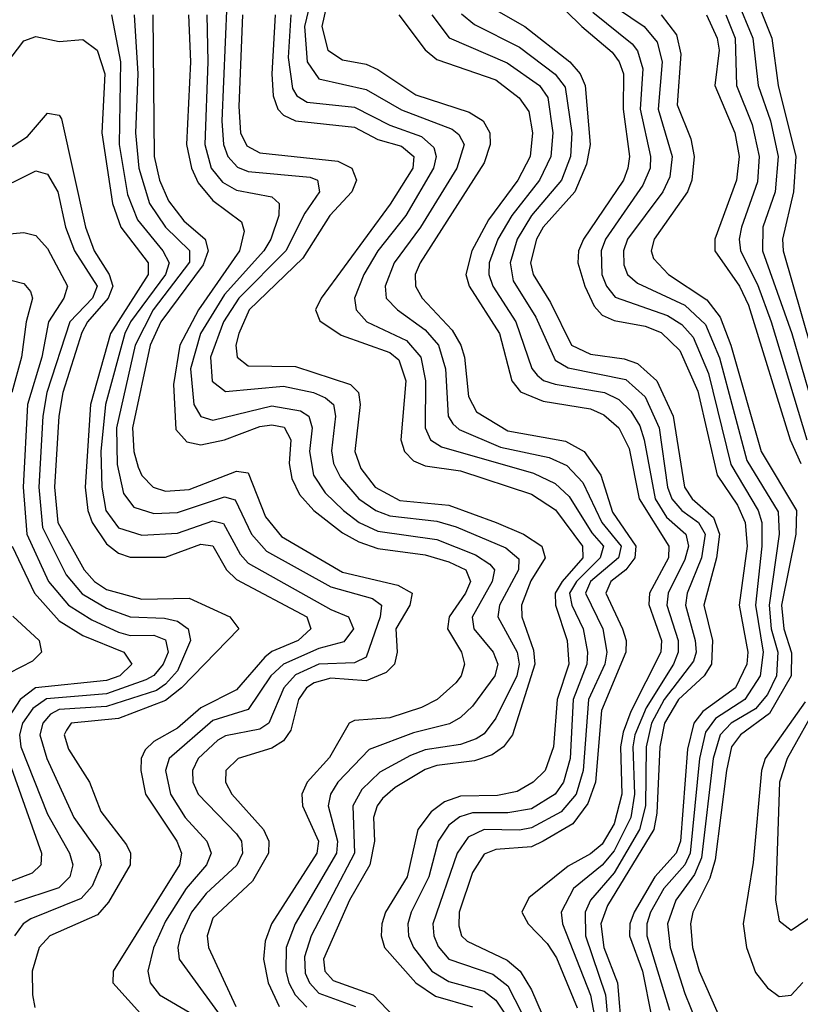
# Model space of a CAD drawing. Header units: inches. Extents: x 501365 to 657855, y 482276 to 547543.
# Tile 684 of 957: x 591343 to 592666, y 534874 to 536542. Entities that reach past the tile are written whole.
import ezdxf

# ---------------------------------------------------------------- set-up
doc = ezdxf.new("R2010")
doc.units = ezdxf.units.IN
doc.header["$MEASUREMENT"] = 0
doc.layers.add('A5593', color=7, linetype='Continuous')

msp = doc.modelspace()

# ---------------------------------------------------------------- linework, layer by layer
at = {"layer": 'A5593', "color": 5}
for points, elevation in [([(592214.2, 536610), (592295.3, 536530), (592346.7, 536486.7), (592359, 536470), (592366.1, 536450), (592365.4, 536390), (592376.1, 536310), (592373.7, 536290), (592365.8, 536270), (592298.4, 536170), (592289.8, 536150), (592288.8, 536130), (592300.3, 536090), (592316.4, 536056.4), (592330, 536041.2), (592350, 536032), (592402.6, 536022.6), (592430, 536012), (592461.5, 535981.5), (592492.2, 535912.2), (592524.6, 535770), (592559.5, 535719.5), (592572.2, 535690), (592575.6, 535650), (592561.9, 535550), (592576.6, 535470), (592575.1, 535450), (592555.6, 535410), (592500.8, 535370), (592485.2, 535350), (592474.3, 535305.7), (592462.6, 535150), (592455.3, 535130), (592418.9, 535090), (592384.2, 535030), (592376.7, 535010), (592376.2, 534990), (592398.5, 534930), (592413.3, 534853.3)], 4120), ([(592585.8, 536590), (592617.7, 536510), (592628.4, 536430), (592657.9, 536310), (592654, 536250), (592635.3, 536170), (592636.8, 536150), (592699.7, 535930)], 4280), ([(592335.2, 536575.2), (592400.9, 536530), (592423.3, 536503.3), (592431.8, 536470), (592424.9, 536390), (592448.7, 536310), (592444.8, 536275.2), (592433, 536250), (592372.7, 536170), (592366.1, 536150), (592366.5, 536126.5), (592372.8, 536110), (592390, 536095.1), (592470, 536058), (592505.3, 536025.3), (592528.6, 535968.6), (592575.1, 535795.1), (592627.9, 535707.9), (592630, 535670), (592612.7, 535550), (592616.3, 535510), (592627.6, 535470), (592625.1, 535430), (592610, 535398.6), (592590, 535374.1), (592548.7, 535350), (592529.8, 535330), (592517.8, 535290), (592498.3, 535121.7), (592486.4, 535093.6), (592454.6, 535050), (592440.7, 535010), (592444.9, 534970), (592470, 534892.3), (592527.4, 534750)], 4160), ([(592557.3, 536577.3), (592585.4, 536510), (592594.4, 536430), (592615, 536370), (592628, 536310), (592623.3, 536250), (592602.4, 536190), (592601.6, 536150), (592651.4, 536010), (592700.6, 535840.6)], 4260), ([(591694, 536570), (591685.2, 536370), (591688.1, 536330), (591695.5, 536310), (591711.9, 536291.9), (591730, 536284.5), (591835, 536275), (591847.3, 536270), (591850.7, 536250), (591826.3, 536213.7), (591794, 536150), (591714, 536070), (591688.5, 536030), (591666.2, 535970), (591669.1, 535929.1), (591691.6, 535911.6), (591790, 535921), (591840.8, 535910), (591861.2, 535901.2), (591874.4, 535890), (591878.2, 535870), (591871.5, 535811.5), (591874.8, 535790), (591886.3, 535766.2), (591917.5, 535730), (591946.5, 535710), (591970, 535701), (592050, 535692.2), (592082.7, 535682.7), (592166.9, 535646.9), (592188.5, 535628.5), (592188.1, 535610), (592155.7, 535550), (592153.1, 535530), (592186.1, 535470), (592189.4, 535450), (592185.1, 535430), (592150, 535358.4), (592130, 535331.9), (592116.6, 535323.4), (592090, 535314.1), (592030, 535304.7), (592004.9, 535295.1), (591952.9, 535267.1), (591922.5, 535237.5), (591907.2, 535210), (591910.4, 535129.6), (591836.9, 534990), (591825.6, 534954.4), (591826.7, 534926.7), (591833.9, 534910), (591850, 534892.8), (591911.7, 534870)], 3860), ([(591835, 536570), (591825.6, 536530), (591830, 536470), (591850, 536441.6), (591930, 536423.4), (591990, 536388.8), (592075.9, 536355.9), (592087.3, 536347.3), (592096.2, 536330), (592083.9, 536290), (592022, 536190), (591977.4, 536130), (591962, 536090), (591964.1, 536070), (591982.9, 536050), (592030, 536016.4), (592052.4, 535990), (592064.2, 535950), (592069.2, 535870), (592076.9, 535856.9), (592087.4, 535847.4), (592157.4, 535817.4), (592240.1, 535800.1), (592270, 535786.3), (592297.4, 535757.4), (592329.3, 535690), (592362.3, 535650), (592357.7, 535630), (592310.3, 535590), (592301.5, 535570), (592331, 535510), (592337.8, 535470), (592334.2, 535450), (592307, 535390), (592298, 535270), (592285.6, 535230), (592260.3, 535199.7), (592210, 535172.7), (592190, 535168.7), (592130, 535169.8), (592103, 535157), (592084, 535130), (592043.2, 535010), (592044.5, 534990), (592051.8, 534971.8), (592070, 534950.3), (592144.8, 534924.8), (592170, 534905.2), (592229.4, 534789.4)], 3960), ([(591863.8, 536570), (591854.9, 536530), (591865.3, 536490), (591890, 536473.6), (591930, 536466.4), (591950, 536457.1), (592014.2, 536414.2), (592104.7, 536384.7), (592128.1, 536370), (592139.8, 536350), (592140.3, 536330), (592130, 536299.1), (592021.4, 536130), (592013.3, 536110), (592013.6, 536090), (592024.9, 536070), (592075.6, 536015.6), (592090.5, 535990.5), (592096.7, 535970), (592103.5, 535903.5), (592117.2, 535877.2), (592170, 535845), (592267.6, 535827.6), (592299.2, 535810), (592327.5, 535770), (592347.6, 535707.6), (592387, 535650), (592385.3, 535630), (592370.1, 535609.9), (592344.4, 535590), (592336.1, 535570), (592364.2, 535510), (592370.7, 535490), (592370.2, 535470), (592328.7, 535371.3), (592318.5, 535250), (592305.8, 535214.2), (592280.4, 535179.6), (592229.9, 535149.9), (592210, 535140.6), (592150, 535136.2), (592130, 535128.1), (592110, 535097.3), (592087.5, 535030), (592086.8, 535006.8), (592091.8, 534990), (592100.9, 534980.9), (592168.8, 534948.8), (592191, 534930), (592210, 534898.6), (592256.8, 534790)], 3980), ([(592142.5, 536562.5), (592198.9, 536530), (592275.1, 536470), (592292.7, 536450), (592301, 536430), (592309.6, 536330), (592303.4, 536296.6), (592283.6, 536250), (592230.2, 536190), (592218.6, 536170), (592208.6, 536130), (592213.1, 536110), (592242.4, 536062.4), (592277.8, 535990), (592310, 535975), (592367.1, 535967.1), (592390, 535959.4), (592422.3, 535930), (592450.2, 535870), (592469.4, 535750), (592482.2, 535730), (592518.4, 535698.4), (592528.8, 535670), (592523.4, 535630), (592502.3, 535550), (592516.9, 535490), (592515.2, 535450), (592502.7, 535430), (592459.5, 535390), (592435.7, 535350), (592427.9, 535310), (592422.4, 535197.6), (592417.3, 535170), (592338.9, 535041.1), (592327.4, 535010), (592332.5, 534970), (592356, 534910), (592363.3, 534823.4)], 4080), ([(591498.7, 536550), (591513.5, 536470), (591511.2, 536330), (591525.5, 536245.5), (591542.5, 536202.5), (591585.6, 536150), (591596.3, 536130), (591590, 536110), (591530.9, 536030), (591521, 536010), (591488.3, 535890), (591480.5, 535810), (591482, 535750), (591488.7, 535710), (591510, 535680.7), (591550, 535668.3), (591610, 535672.1), (591670, 535693), (591688.2, 535688.2), (591716.4, 535636.4), (591730, 535621.3), (591870, 535542.3), (591899.8, 535530), (591908.3, 535510), (591892, 535488), (591850, 535476.4), (591789.9, 535450.1), (591768.4, 535430), (591730, 535373.2), (591670, 535354.8), (591596.1, 535290), (591590, 535270), (591598.2, 535230), (591623.4, 535190), (591660.2, 535150), (591667.4, 535130), (591659.3, 535110), (591625.2, 535070), (591590, 535014.9), (591569.7, 534969.7), (591559.8, 534930), (591563.9, 534910), (591579.5, 534890), (591636.7, 534856.7)], 3740), ([(591536.9, 536550), (591543.2, 536450), (591539.2, 536350), (591544.9, 536290), (591562.6, 536230), (591589.9, 536189.9), (591630.6, 536150.6), (591630.7, 536130.7), (591568.9, 536050), (591538.7, 535990), (591507, 535850), (591507.9, 535787.9), (591518.9, 535738.9), (591536, 535716), (591570, 535705.1), (591610, 535706.9), (591690, 535733.5), (591708.2, 535728.2), (591735.8, 535670), (591761.3, 535641.4), (591870, 535580.9), (591940.9, 535560.9), (591956.1, 535550), (591953.9, 535530), (591930, 535461.7), (591910, 535452.1), (591850, 535450.2), (591810, 535431.7), (591790.2, 535410), (591764.8, 535350), (591750, 535339.6), (591691.6, 535328.4), (591678.7, 535321.3), (591645.5, 535290), (591635.6, 535270), (591636, 535250), (591645.4, 535230), (591710, 535162.5), (591718.5, 535150), (591720.4, 535130), (591710.6, 535109.4), (591658.7, 535061.3), (591634.2, 535030), (591615.1, 534990), (591611, 534970), (591613.3, 534950), (591700.8, 534830)], 3760), ([(591568.3, 536550), (591570.6, 536310), (591579.6, 536270), (591594.9, 536234.9), (591620.8, 536200.8), (591657.2, 536170), (591662.4, 536150), (591653.5, 536126.5), (591581.9, 536030), (591563.9, 535990), (591534.1, 535850), (591536, 535810), (591543.4, 535783.4), (591550, 535769.7), (591569.3, 535750), (591590, 535742.7), (591630, 535745.7), (591710, 535776.9), (591730, 535774), (591759.4, 535699.4), (591786.4, 535666.4), (591890, 535605.9), (591983.8, 535583.8), (592008.1, 535570), (592004.1, 535550), (591980.3, 535510), (591982.8, 535470), (591977.9, 535450), (591963.9, 535436.1), (591930, 535421.6), (591870, 535426.4), (591841.8, 535418.2), (591829, 535410), (591815.4, 535390), (591802.1, 535337.9), (591790, 535320.3), (591770, 535307.5), (591713, 535290), (591692.2, 535270), (591691.5, 535250), (591702.1, 535230), (591755.9, 535170), (591765, 535150), (591764.6, 535130), (591737.4, 535082.6), (591670, 535019.5), (591660.3, 534990), (591663, 534970), (591709.3, 534870)], 3780), ([(591628.8, 536550), (591632.4, 536470), (591625.7, 536330), (591633.9, 536290), (591645.4, 536265.4), (591670, 536235.3), (591719, 536199), (591723.4, 536183.4), (591715.6, 536150), (591645.7, 536050), (591614.4, 535990), (591603.5, 535923.5), (591607.2, 535847.2), (591626.3, 535826.3), (591650, 535821.7), (591690, 535830.2), (591750, 535852.3), (591770, 535855.1), (591791.1, 535851.1), (591802.5, 535830), (591799.4, 535790), (591804.3, 535764.3), (591817.1, 535737.1), (591841.2, 535710), (591890, 535672.4), (591917.4, 535657.4), (591950, 535645.7), (592030, 535634.9), (592070, 535623.4), (592098.8, 535610), (592106.6, 535590), (592098.6, 535570), (592070.6, 535530), (592067.7, 535510), (592091.7, 535470), (592096.7, 535450), (592090.9, 535430), (592081.8, 535418.2), (592050.1, 535390), (592023.5, 535376.5), (591970, 535359.2), (591910, 535354.3), (591901.4, 535350), (591868.1, 535291.9), (591829.8, 535250), (591821, 535230), (591822.2, 535210), (591849.1, 535150), (591846.4, 535130), (591769.6, 535010), (591759.1, 534980.9), (591756.2, 534950), (591763.8, 534910), (591782.6, 534870)], 3820), ([(591660, 536550), (591661.8, 536470), (591656.5, 536330), (591667.6, 536290), (591686.3, 536266.3), (591710, 536252.6), (591770, 536241.4), (591782.8, 536230), (591782.1, 536210), (591768.5, 536170), (591756.3, 536150), (591690, 536076.2), (591649.1, 536010), (591632.2, 535950), (591638, 535890), (591649.6, 535869.5), (591670, 535863), (591770, 535887.5), (591818.8, 535878.8), (591832.8, 535870), (591838.7, 535850), (591833.9, 535810), (591840.7, 535770), (591860.4, 535740.4), (591891.3, 535710), (591918.2, 535690), (591950, 535675.5), (592050, 535661.2), (592115.4, 535635.4), (592139.6, 535619.6), (592147.3, 535610), (592143.6, 535590), (592109.7, 535529.7), (592112.3, 535510), (592145.1, 535470), (592153, 535450), (592147.8, 535430), (592110, 535378.6), (592090, 535359.5), (592071.1, 535348.9), (592010, 535333.7), (591934.8, 535305.2), (591882.2, 535250), (591869.8, 535230), (591865.8, 535210), (591881.6, 535150), (591879.9, 535130), (591809.8, 535010), (591794.3, 534970), (591793.8, 534930), (591799.1, 534910), (591809.6, 534889.6), (591829.2, 534869.2)], 3840), ([(591720.2, 536550), (591714.3, 536394.3), (591717.2, 536350), (591727.8, 536327.8), (591750, 536316.1), (591882, 536302), (591905.6, 536290), (591913.4, 536270), (591905.7, 536250), (591868.4, 536210), (591822.5, 536137.5), (591731.9, 536050), (591714.2, 536010), (591709.4, 535990), (591711.4, 535970), (591730, 535955.1), (591810, 535954.3), (591903.6, 535923.6), (591917.2, 535910), (591919.6, 535890), (591910.6, 535810), (591921.1, 535781.1), (591945.5, 535750), (591987.2, 535727.2), (592070, 535719.4), (592150.1, 535690), (592196.5, 535670), (592227.8, 535650), (592233.5, 535630), (592209, 535591), (592193, 535550), (592193.8, 535530), (592213.5, 535473.5), (592215.8, 535450), (592177.8, 535330), (592162.8, 535310), (592143.4, 535296.6), (592113.8, 535286.2), (592050, 535278.2), (592030, 535271.3), (591979.2, 535240.8), (591957.8, 535222.2), (591948.4, 535210), (591942.4, 535190), (591943.9, 535150), (591936.1, 535110), (591901.5, 535050), (591857.6, 534950), (591859.8, 534930), (591874.3, 534914.3), (591941.7, 534890), (591990, 534839.7)], 3880), ([(591775.7, 536550), (591770, 536450), (591772.5, 536412.5), (591780.3, 536390), (591790, 536379.6), (591810.3, 536370.3), (591910, 536359.3), (591950, 536338.4), (591990, 536327.2), (592011, 536310), (592009.1, 536290), (591970.7, 536229.3), (591853.9, 536070), (591844.4, 536050), (591851.5, 536031.5), (591887.4, 536007.4), (591970, 535978.1), (591985.6, 535965.6), (591997.4, 535930), (591988.6, 535830), (591995.2, 535810), (592010, 535794.6), (592030, 535785.9), (592090, 535777.4), (592210, 535738), (592251.1, 535711.1), (592296.5, 535650), (592297.4, 535630), (592261.9, 535590), (592250.4, 535570), (592251, 535550), (592270.4, 535490), (592273.4, 535450), (592253.6, 535390), (592247.3, 535310), (592233.5, 535270), (592213.1, 535250), (592185.7, 535234.3), (592152.3, 535227.7), (592090, 535226.4), (592063, 535217), (592039.9, 535200.1), (592017.7, 535170), (591999.5, 535090), (591963, 535030), (591956.6, 535010), (591955.2, 534990), (591960.8, 534970), (592014.1, 534910), (592047.6, 534887.6), (592110, 534869.7)], 3920), ([(591802.3, 536550), (591797.7, 536477.7), (591805.3, 536425.3), (591812.6, 536412.6), (591830, 536402.1), (591910, 536393.4), (591970, 536363.1), (592023.5, 536343.5), (592044.9, 536324.9), (592048.7, 536310), (592044, 536290), (591997, 536210), (591949.8, 536150), (591926.3, 536110), (591910, 536070), (591912.8, 536050), (591931.4, 536030), (591998.3, 535998.3), (592022.7, 535970), (592030.4, 535930), (592030, 535850), (592039, 535830), (592057.9, 535817.9), (592213.3, 535773.3), (592250, 535756.1), (592274, 535734), (592312.6, 535672.6), (592332.3, 535650), (592326.4, 535630), (592286.4, 535590), (592274.7, 535570), (592278.5, 535550), (592298, 535510), (592305, 535470), (592303.7, 535450), (592280.8, 535390), (592275.5, 535290), (592264.3, 535250), (592250, 535229.8), (592210, 535205), (592170, 535197.9), (592110, 535197.9), (592088.7, 535191.4), (592070, 535177.5), (592052.1, 535150), (592036.3, 535090), (592006.2, 535030), (592000.6, 535010), (592001.8, 534990), (592010.3, 534970), (592041.3, 534930), (592070, 534912.7), (592130, 534895.9), (592150, 534880.6), (592170, 534850.1)], 3940), ([(591985.5, 536550), (592030, 536490.7), (592050, 536474.4), (592150, 536439.9), (592189.1, 536409.1), (592205.9, 536385.9), (592211.6, 536350), (592208.1, 536310), (592187.1, 536270), (592137.3, 536202.7), (592109.1, 536150), (592099.1, 536110), (592104.4, 536090), (592155.9, 536010), (592177.1, 535930), (592191.5, 535911.5), (592230, 535895.7), (592310, 535882.7), (592332.5, 535872.5), (592358, 535850), (592375.4, 535815.4), (592392.9, 535730), (592443, 535650), (592442.4, 535630), (592410.3, 535570), (592408.9, 535551.1), (592430.3, 535490), (592429.6, 535470), (592378.4, 535370), (592365.3, 535334.7), (592361.1, 535310), (592363.3, 535230), (592350, 535179.6), (592330, 535145), (592310, 535128.4), (592272.3, 535107.7), (592205.6, 535054.4), (592193.8, 535030), (592204.8, 535010), (592237, 534977), (592252.4, 534952.4), (592287.7, 534867.7)], 4020), ([(592041, 536550), (592070.7, 536510.7), (592168.7, 536468.7), (592223.7, 536430), (592237.9, 536410), (592246.2, 536350), (592242.7, 536310), (592223.9, 536270), (592176.9, 536210), (592153.1, 536170), (592138.5, 536130), (592138, 536110), (592144.6, 536090), (592183.4, 536030), (592210.5, 535950.5), (592219.6, 535939.6), (592230.5, 535930.5), (592250, 535924), (592334, 535910), (592358.1, 535898.1), (592378.7, 535878.7), (592393.8, 535853.8), (592401.3, 535830), (592419.9, 535730), (592439.2, 535699.2), (592471.5, 535670), (592476.2, 535650), (592470, 535627), (592441.5, 535570), (592439.3, 535550), (592458.9, 535490), (592458.8, 535470), (592451, 535450), (592404.3, 535375.7), (592385.5, 535330), (592382.1, 535310), (592384.7, 535230), (592378.6, 535190), (592350, 535133.9), (592330, 535109.6), (592281.4, 535070), (592260.5, 535030), (592262.7, 535010), (592310, 534889.2), (592321.3, 534830)], 4040), ([(592091.7, 536551.7), (592113.5, 536533.5), (592190, 536495.3), (592250, 536449.4), (592267.2, 536427.2), (592278.6, 536350), (592276.1, 536310), (592260.8, 536270), (592210.2, 536209.8), (592186.1, 536170), (592174.1, 536130), (592179.3, 536099.3), (592217.5, 536037.5), (592250, 535964.9), (592272.1, 535952.1), (592370, 535932.2), (592402.6, 535902.6), (592426.4, 535850), (592440.8, 535750), (592448.1, 535730), (592464.7, 535710), (592493, 535690), (592504.2, 535670), (592498, 535630), (592474.2, 535570), (592471, 535550), (592487.7, 535490), (592489.1, 535470), (592484.7, 535455.3), (592435.1, 535390), (592413.7, 535350), (592404.5, 535310), (592403.2, 535210), (592393.1, 535170), (592350, 535096.5), (592310, 535050), (592301, 535030), (592301.8, 534990), (592335.5, 534890), (592346.4, 534770)], 4060), ([(592314.1, 536554.1), (592380.7, 536500.7), (592390, 536488.7), (592398.6, 536458.6), (592394.5, 536390), (592412.1, 536310), (592411, 536290), (592398.7, 536261.3), (592335.7, 536170), (592328.2, 536150), (592329.1, 536110), (592337.1, 536090), (592351.7, 536071.7), (592440.7, 536040.7), (592465, 536025.1), (592483.9, 536003.9), (592510, 535942.5), (592548, 535788), (592594.2, 535710), (592600.6, 535690), (592600.5, 535650), (592589.5, 535550), (592602.9, 535470), (592597.8, 535430), (592571.5, 535390), (592522.1, 535357.9), (592505.3, 535334.7), (592494.7, 535290), (592479.2, 535130), (592469.8, 535110.2), (592434.5, 535070), (592411.9, 535030), (592405.5, 535010), (592405.5, 534990), (592443.9, 534863.9)], 4140), ([(592429.9, 536549.9), (592455.9, 536515.9), (592463.3, 536483.3), (592457.3, 536397.3), (592479.9, 536339.9), (592485.6, 536310), (592481.8, 536270), (592474.3, 536250), (592418, 536170), (592413.1, 536150), (592416.8, 536136.8), (592442.4, 536110), (592507.2, 536067.2), (592530, 536037.7), (592548.1, 535990), (592599.1, 535810), (592659.2, 535710), (592658.4, 535670), (592634, 535550), (592637.9, 535510), (592650.8, 535469.2), (592650.4, 535430), (592613.6, 535366.4), (592564.2, 535330), (592549.2, 535310), (592540.4, 535270), (592521.7, 535118.3), (592512.6, 535087.4), (592483.8, 535030), (592479.5, 535010), (592482.8, 534970), (592494.4, 534930), (592565, 534770)], 4180), ([(592506.8, 536550), (592525, 536510), (592528, 536490), (592521.1, 536430), (592554.6, 536350), (592561.9, 536310), (592557.8, 536270), (592520.6, 536170), (592521, 536150), (592562.6, 536090), (592578, 536058), (592648.6, 535830), (592666.5, 535790)], 4220), ([(592539.3, 536550), (592555.3, 536510), (592557.7, 536430), (592584.2, 536364.2), (592596, 536310), (592593.2, 536266.8), (592565.9, 536190), (592562.1, 536170), (592564.4, 536150), (592592.9, 536092.9), (592616.4, 536030), (592676.6, 535830)], 4240), ([(591308.3, 536451.7), (591350, 536505.7), (591370, 536513.3), (591410, 536504.6), (591450, 536508.3), (591473.9, 536490), (591487.4, 536450), (591481.8, 536350), (591500.2, 536230), (591514.3, 536190), (591560.4, 536130), (591560.5, 536110), (591496.8, 536010), (591462.8, 535890), (591454, 535750), (591458.3, 535710), (591465.6, 535690), (591490, 535653.7), (591510, 535637.9), (591530, 535631.2), (591590, 535631.3), (591650, 535653.1), (591670, 535650.3), (591693.4, 535610), (591710, 535593.2), (591829.7, 535530), (591836.4, 535510), (591814.6, 535490), (591770, 535471.2), (591758.1, 535461.9), (591710, 535406.5), (591650, 535375.8), (591610, 535341.4), (591570, 535319), (591555.2, 535304.8), (591548.8, 535290), (591548.2, 535270), (591555.9, 535230), (591609.4, 535150), (591617.2, 535130), (591613.8, 535110), (591501.2, 534930), (591500.7, 534910), (591552.6, 534852.6)], 3720), ([(591330, 536327), (591356, 536344), (591390, 536383), (591410, 536379.9), (591413.9, 536373.9), (591454.2, 536190), (591469.1, 536150), (591494.6, 536110), (591500.9, 536090), (591492.6, 536070), (591457.6, 536030), (591448.3, 536011.7), (591415.8, 535910), (591409, 535870), (591401.9, 535750), (591407.6, 535690), (591451.9, 535610), (591469.7, 535589.7), (591490, 535576.6), (591550, 535560.1), (591630, 535561.8), (591699.2, 535530), (591714.2, 535510), (591617.3, 535410), (591590, 535388.6), (591510, 535357.9), (591430.2, 535350), (591422, 535338), (591418.2, 535330), (591425.8, 535305.8), (591461.3, 535250), (591480.3, 535200.3), (591523.9, 535143.9), (591530.9, 535130), (591530, 535110), (591493.1, 535046.9), (591474.7, 535025.3), (591393.9, 534990), (591376.1, 534970), (591364, 534930), (591364.4, 534890), (591368.4, 534868.4)], 3680), ([(591290, 536246.1), (591370, 536285.6), (591390, 536280.1), (591407.7, 536250), (591420.2, 536190), (591435.5, 536150), (591474.4, 536090), (591466.4, 536070), (591427.9, 536030), (591388.6, 535910), (591382.2, 535870), (591375.4, 535750), (591381.5, 535681.5), (591421.4, 535601.4), (591448.9, 535568.9), (591490, 535544.9), (591530, 535529.9), (591588, 535528), (591610, 535523), (591628.3, 535510), (591632.1, 535490), (591610, 535438.4), (591590, 535415.8), (591574.4, 535405.6), (591490, 535378.5), (591410, 535373.4), (591394.9, 535365.1), (591381.9, 535350), (591377.2, 535330), (591388.9, 535290), (591434.6, 535190), (591477.3, 535130), (591480.9, 535110), (591465.9, 535074.1), (591447.2, 535052.8), (591361.7, 535018.3), (591348.5, 535010), (591334, 534990)], 3660), ([(591270, 536173.7), (591350, 536181), (591370, 536176.1), (591390, 536154.2), (591423.6, 536090), (591417.9, 536070), (591391.5, 536030), (591380.3, 535970), (591355.8, 535890), (591348.8, 535750), (591355.2, 535670), (591391.5, 535590), (591425.5, 535550), (591465, 535525), (591510, 535504.4), (591530, 535498.3), (591570, 535499.1), (591590, 535491.2), (591594.3, 535470), (591586.2, 535450), (591570, 535430.6), (591556.7, 535423.3), (591490, 535399.7), (591388.5, 535391.5), (591364.9, 535375.1), (591347.8, 535350), (591342.6, 535330), (591344.5, 535310), (591390, 535196), (591427.5, 535130), (591433.1, 535110), (591427.9, 535090), (591409.1, 535070.9), (591333.9, 535046.1)], 3640), ([(591330, 536099.7), (591350, 536094.7), (591361.2, 536081.2), (591364.6, 536070), (591353.9, 536030), (591345.8, 535970), (591329.4, 535910)], 3620), ([(591330, 535650), (591367.8, 535570), (591410, 535523.2), (591450, 535498.3), (591519.5, 535470), (591532.8, 535450), (591512.8, 535430), (591490, 535422.1), (591369.9, 535410.1), (591343.4, 535390), (591317.5, 535350)], 3620), ([(591331.4, 535531.4), (591375.8, 535490), (591379.7, 535470), (591364.8, 535455.2), (591325.1, 535434.8)], 3580), ([(592673.8, 535386.2), (592606.4, 535290), (592599.8, 535270), (592585.8, 535114.2), (592568.9, 535010), (592574.3, 534970), (592590, 534927.5), (592610, 534901.6), (592630, 534887), (592650, 534889.3), (592670, 534910.9)], 4220), ([(592696.1, 535383.9), (592643.4, 535290), (592630.2, 535250), (592623.9, 535050), (592630, 535015.2), (592650, 534999.3), (592810, 535108.5)], 4240), ([(591315.7, 535310), (591379.7, 535130), (591378.4, 535110), (591363.8, 535096.2), (591306, 535074)], 3620)]:
    msp.add_lwpolyline(points, dxfattribs=dict(at, elevation=elevation))

doc.saveas('drawing.dxf')
